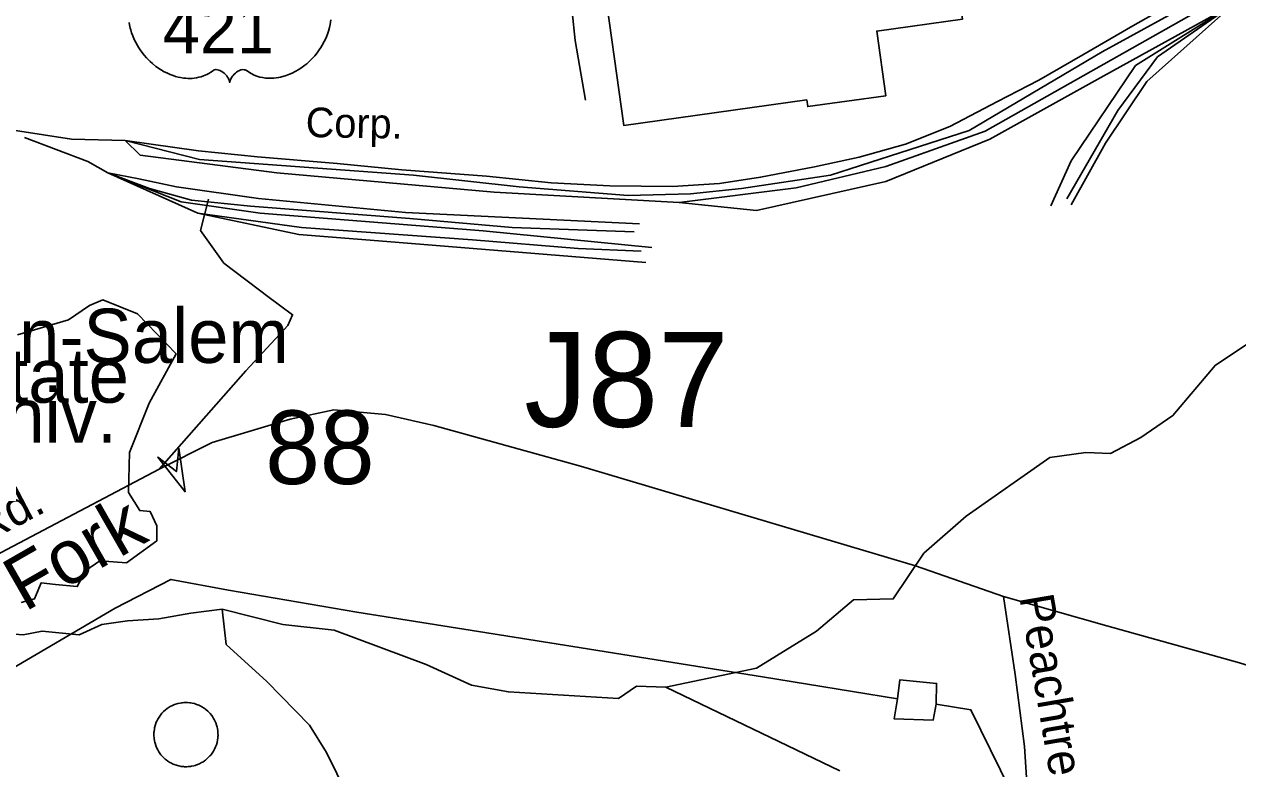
# Model space of a CAD drawing. Extents: x 1547597 to 1699558, y 810033 to 920809.
# Drawn here: x 1639384 to 1642743, y 852695 to 854755 of the extents above; entities that cross this region are included whole.
import ezdxf

# ---------------------------------------------------------------- set-up
doc = ezdxf.new("R2010")
doc.units = 0
for name, color, linetype in [('Exist Cultural Educational Facility College or University Label', 7, 'Continuous'), ('Exist Cultural Warehouse Building Footprint', 7, 'Continuous'), ('Exist Hydrographic Creek Single Shore', 7, 'Continuous'), ('Exist Hydrographic Creek Single Shore Label', 7, 'Continuous'), ('Exist Hydrographic Misc Water Feature', 7, 'Continuous'), ('Exist Railroad Mainline', 7, 'Continuous'), ('Exist Railroad Mainline Label', 7, 'Continuous'), ('Exist Railroad Siding', 7, 'Continuous'), ('Exist Road Non-System Structure Non-Sys Other Number Label', 7, 'Continuous'), ('Exist Road Non-System Type 51', 7, 'Continuous'), ('Exist Road Non-System Type 51 Label', 7, 'Continuous'), ('Exist Road Primary US Shield CELL', 7, 'Continuous'), ('Exist Road Primary US Shield Number Label', 7, 'Continuous'), ('Exist Road Secondary Structure Standard Bridge Attributed CELL', 7, 'Continuous'), ('Exist Road Secondary Structure Standard Bridge Number Label', 7, 'Continuous'), ('Exist Utilities Electrical Transmission Line', 7, 'Continuous')]:
    doc.layers.add(name, color=color, linetype=linetype)

msp = doc.modelspace()

# ---------------------------------------------------------------- linework, layer by layer
at = {"layer": 'Exist Cultural Warehouse Building Footprint'}
msp.add_lwpolyline([(1640983.3, 854903.9), (1641655.5, 854997.6), (1641649.4, 855041.1), (1641937.3, 855081.3), (1641980.8, 854769.2), (1641743.4, 854736.1), (1641768.4, 854557), (1641552.3, 854526.9), (1641549.7, 854545.6), (1641043.1, 854475)], close=True, dxfattribs=at)
at = {"layer": 'Exist Hydrographic Creek Single Shore'}
msp.add_line((1641641, 852689.9), (1641159.6, 852921.1), dxfattribs=at)
for points in [[(1641159.6, 852921.1), (1641411, 852973.6), (1641576.8, 853076), (1641679.1, 853162.7), (1641789.3, 853165.3), (1641873.3, 853291.3), (1641991.3, 853393.7), (1642222.2, 853556.5), (1642321.9, 853569.7), (1642390.1, 853567), (1642474.1, 853611.7), (1642563.3, 853672.1), (1642680, 853811.2), (1642814, 853900.3), (1642916, 854023), (1643164.1, 854572.8), (1643341, 854769.4), (1643744, 854974.6), (1643837, 855104), (1644014, 855218.6), (1644181, 855251.3), (1644406.1, 855250), (1644921, 855101.7)], [(1639375.5, 853154.8), (1639412.2, 853165.3), (1639430.6, 853210), (1639469.9, 853204.7), (1639530.3, 853199.4), (1639553.9, 853244.1), (1639593.2, 853270.3), (1639666.7, 853265.1), (1639750.7, 853325.5), (1639750.7, 853367.5), (1639732.3, 853406.9), (1639703.4, 853409.5), (1639671.9, 853459.4), (1639674.6, 853569.7), (1639729.7, 853706.2), (1639804, 853843.3), (1639696.9, 853953.9), (1639601.1, 853992.4), (1639564.4, 853976.6), (1639506.6, 853937.2), (1639365, 853895.2)], [(1641159.6, 852921.1), (1641078.3, 852923.8), (1641028.4, 852889.6), (1640724.1, 852908), (1640621.7, 852926.4), (1640495.8, 852984.1), (1640241.3, 853078.7), (1640099.6, 853094.4), (1639931.7, 853136.4), (1639845.1, 853125.9), (1639755.9, 853110.2), (1639669.3, 853104.9), (1639598.5, 853094.4), (1639535.5, 853065.5), (1639433.2, 853076), (1639380.7, 853065.5), (1639281, 853073.4)], [(1640492.9, 849466.7), (1640247, 849803.2), (1640159, 850107), (1640246, 850371.2), (1640239, 850496.1), (1640190, 850579.1), (1640151, 850780.1), (1640179.9, 851163.7), (1640047.1, 851432.4), (1639997.3, 851579.4), (1639999.9, 851729.1), (1639950.1, 851815.7), (1639955.3, 851899.8), (1639986.8, 851978.5), (1640049.8, 852112.4), (1640212.4, 852235.8), (1640217.7, 852367.1), (1640225.5, 852472.2), (1640278, 852624.4), (1640220.3, 852740), (1640173.1, 852816.1), (1640055, 852936.9), (1639942.2, 853039.3), (1639931.7, 853136.4)]]:
    msp.add_lwpolyline(points, dxfattribs=at)
at = {"layer": 'Exist Hydrographic Misc Water Feature'}
for points in [[(1639913.8, 852822.8), (1639912.4, 852825.8), (1639909.6, 852831.7), (1639907.9, 852834.6), (1639904.4, 852840.1), (1639902.5, 852842.8), (1639898.4, 852847.9), (1639894, 852852.7), (1639891.6, 852855), (1639886.6, 852859.2), (1639881.3, 852863.1), (1639875.7, 852866.6), (1639872.9, 852868.2), (1639867, 852871.1), (1639863.9, 852872.3), (1639860.9, 852873.5), (1639854.6, 852875.4), (1639848.3, 852876.9), (1639845, 852877.5), (1639841.7, 852877.9), (1639835.2, 852878.5), (1639832, 852878.5), (1639825.4, 852878.4), (1639822.1, 852878.1), (1639818.8, 852877.6), (1639815.6, 852877.1), (1639809.2, 852875.7), (1639806, 852874.9), (1639799.8, 852872.8), (1639793.7, 852870.2), (1639787.9, 852867.2), (1639782.3, 852863.8), (1639779.6, 852861.9), (1639774.4, 852857.9), (1639769.5, 852853.5), (1639765, 852848.8), (1639762.9, 852846.3), (1639760.8, 852843.7), (1639757, 852838.4), (1639753.6, 852832.7), (1639750.7, 852826.9), (1639749.3, 852823.9), (1639747.1, 852817.8), (1639746, 852814.6), (1639744.5, 852808.2), (1639743.9, 852805), (1639743, 852798.5), (1639742.8, 852795.3), (1639742.6, 852792), (1639742.7, 852785.4), (1639742.9, 852782.1), (1639743.2, 852778.9), (1639744.3, 852772.4), (1639744.9, 852769.2), (1639745.7, 852766), (1639747.8, 852759.7), (1639750.2, 852753.7), (1639753.1, 852747.8), (1639756.4, 852742.1), (1639758.2, 852739.4), (1639762.1, 852734.1), (1639766.4, 852729.1), (1639771.1, 852724.5), (1639773.5, 852722.3), (1639776.1, 852720.3), (1639781.3, 852716.4), (1639784.1, 852714.6), (1639787, 852712.9), (1639789.8, 852711.3), (1639795.7, 852708.4), (1639798.7, 852707.1), (1639804.9, 852705), (1639808.1, 852704.1), (1639811.3, 852703.2), (1639817.7, 852702), (1639824.2, 852701.2), (1639827.4, 852701), (1639830.7, 852700.9), (1639834, 852701), (1639837.3, 852701.1), (1639840.6, 852701.5), (1639843.9, 852701.9), (1639847.1, 852702.4), (1639853.5, 852703.8), (1639856.7, 852704.6), (1639862.9, 852706.7), (1639868.9, 852709.3), (1639871.8, 852710.7), (1639874.7, 852712.3), (1639877.6, 852714), (1639883, 852717.6), (1639885.7, 852719.5), (1639888.2, 852721.6), (1639893.2, 852726), (1639897.7, 852730.7), (1639899.8, 852733.2), (1639901.9, 852735.8), (1639905.7, 852741.1), (1639907.4, 852743.9), (1639910.6, 852749.7)], [(1639910.6, 852749.7), (1639913.3, 852755.6), (1639915.6, 852761.8), (1639917.5, 852768.1), (1639918.8, 852774.5), (1639919.7, 852781), (1639919.9, 852784.3), (1639920.1, 852787.6), (1639920, 852794.1), (1639919.4, 852800.6), (1639918.4, 852807.1), (1639917.7, 852810.3), (1639916.9, 852813.5), (1639913.8, 852822.8)]]:
    msp.add_lwpolyline(points, dxfattribs=at)
at = {"layer": 'Exist Railroad Mainline'}
for points in [[(1640429.1, 854351.9), (1640662.9, 854334.7), (1640842.6, 854315.8), (1641004.5, 854307.7), (1641178, 854305.8), (1641308.1, 854314.2), (1641421.9, 854331.4), (1641570.8, 854360.3), (1641695, 854386.7), (1641823.4, 854423.2), (1641946, 854471.5), (1642077.5, 854541.2), (1642192, 854599.7), (1642313.8, 854670.4), (1642452, 854750.2), (1642661.6, 854869.7)], [(1637880.3, 854840.6), (1638189.9, 854717), (1638401, 854631.6), (1638542.9, 854595.3), (1638745.5, 854541.5), (1638881.6, 854508.8), (1639103.7, 854481.4), (1639226.1, 854469.7), (1639359.1, 854461.3), (1639514.5, 854437.3), (1639662.9, 854432.8), (1639865.9, 854404.9), (1640029.7, 854388), (1640249.5, 854369.4), (1640429.1, 854351.9)]]:
    msp.add_lwpolyline(points, dxfattribs=at)
at = {"layer": 'Exist Railroad Siding'}
for points in [[(1639662.9, 854432.8), (1639868.6, 854380.8), (1640460.8, 854336.9), (1640753.2, 854305.2), (1641055.4, 854280.8), (1641227.9, 854285.7), (1641369.3, 854300.3), (1641615.4, 854336.9), (1641999.6, 854461.1), (1642367.6, 854678.2), (1642705.7, 854864.9), (1643017.6, 855047.8), (1643192.6, 855142.5), (1643489.9, 855249.9), (1643711.4, 855300.7), (1643920.9, 855320.2), (1644128.2, 855358.5)], [(1639662.9, 854432.8), (1639705, 854393), (1640082.7, 854344.2), (1640684.6, 854290.6), (1641196.4, 854261.3), (1641519.9, 854302.7), (1641768.5, 854361.2), (1642043.8, 854458.8), (1642778.7, 854874.5), (1643054.1, 855035.5), (1643453, 855220.3), (1643772.2, 855274), (1643920.9, 855320.2)], [(1641196.4, 854261.3), (1641410.3, 854239.3), (1641768.6, 854319.8), (1642056.1, 854436.9), (1642372.1, 854611.8), (1642730.3, 854809.3), (1643054.1, 855035.5)], [(1642730.3, 854809.3), (1642459.7, 854640.4), (1642281.8, 854377), (1642225.7, 854252.6)], [(1642730.3, 854809.3), (1642520.6, 854664.8), (1642411, 854516), (1642269.6, 854272.1)], [(1642730.3, 854809.3), (1642491.4, 854596.5), (1642376.8, 854425.8), (1642281.8, 854255.1)], [(1639384.8, 854441.3), (1639559.3, 854375.6), (1639615.4, 854343.9)], [(1639615.4, 854343.9), (1639700.7, 854326.8), (1639805.5, 854304.9), (1640032.1, 854273.2), (1640439.1, 854234.2), (1641086.7, 854202.5)], [(1639615.4, 854343.9), (1639730, 854300.1), (1639847, 854268.4), (1640010.3, 854251.3), (1640451.4, 854217.2), (1640734.1, 854192.8), (1641072, 854180.8)], [(1639615.4, 854343.9), (1639817.7, 854263.6), (1640037.1, 854231.9), (1640653.6, 854183.1), (1641120.8, 854136.9)], [(1639615.4, 854343.9), (1639864, 854232), (1640151.5, 854193), (1640624.3, 854158.8), (1640916.7, 854134.4), (1641091.7, 854127.2)], [(1639864, 854232), (1640144, 854173.5), (1640387.7, 854154), (1641104.2, 854095.5)]]:
    msp.add_lwpolyline(points, dxfattribs=at)
at = {"layer": 'Exist Road Non-System Type 51'}
for points in [[(1640909.8, 855067.5), (1640893.5, 855021.6), (1640885.2, 854989.7), (1640885, 854959.7), (1640892.2, 854869.7), (1640908.7, 854709.5), (1640937.2, 854545.2)], [(1639893.3, 854271), (1639871.8, 854184.6), (1639936.5, 854093.9), (1640061.7, 853998.8), (1640126.4, 853951.3), (1640113.5, 853921.1), (1639996.9, 853795.8), (1639757.5, 853524.1)], [(1639757.5, 853524.1), (1639904.3, 853597.6), (1640120.1, 853662.4), (1640241, 853688.3), (1640383.4, 853675.3), (1640517.2, 853645.1), (1640923, 853532.8), (1641851.1, 853256.3)], [(1639757.5, 853524.1), (1639199.5, 853230.4)], [(1641851.1, 853256.3), (1642094.5, 853171.9)], [(1642094.5, 853171.9), (1642126.6, 852955.7), (1642152.5, 852757), (1642161.2, 852614.4), (1642139.6, 852489.2), (1642087.8, 852359.6), (1641966.9, 852199.7), (1641856.7, 852107.6)], [(1642094.5, 853171.9), (1642380.6, 853090.7), (1642747.7, 852988.2), (1643093.6, 852881.4), (1643247.3, 852834.4), (1643328.4, 852813.1), (1643392.4, 852808.8), (1643456.5, 852804.5), (1643490.6, 852800.2), (1643537.6, 852800.2), (1643580.3, 852808.8), (1643759.6, 852825.9), (1644045.7, 852860), (1644387.2, 852915.6)]]:
    msp.add_lwpolyline(points, dxfattribs=at)
at = {"layer": 'Exist Road Primary US Shield CELL'}
msp.add_lwpolyline([(1640232.6, 854767.3), (1640230.4, 854753.7), (1640228.6, 854745.5), (1640225.8, 854736), (1640223.1, 854727.8), (1640218.2, 854715.7), (1640213.9, 854706.9), (1640208.3, 854696.6), (1640204.5, 854690.4), (1640200, 854683.7), (1640194.5, 854676), (1640187.9, 854667.9), (1640180.1, 854659.3), (1640173.7, 854652.9), (1640165.5, 854645.5), (1640160.4, 854641.4), (1640153.3, 854636), (1640143.5, 854629.4), (1640133.8, 854623.9), (1640125.6, 854619.6), (1640118.3, 854616.5), (1640108.9, 854612.9), (1640093.2, 854608.6), (1640087.5, 854607.4), (1640080.7, 854606.4), (1640074.4, 854605.8), (1640068.2, 854605.4), (1640060, 854605.4), (1640051.7, 854606), (1640044, 854607.1), (1640035.9, 854608.8), (1640027.4, 854611.4), (1640019.7, 854614.4), (1640011.9, 854618.2), (1639998.8, 854626.5), (1639995, 854628.5), (1639992.8, 854629.1), (1639987.7, 854629.3), (1639983, 854628.3), (1639978.1, 854626.4), (1639975.1, 854624.8), (1639971.2, 854622.2), (1639968.2, 854619.8), (1639964.6, 854616.4), (1639962, 854613.5), (1639960.1, 854611.2), (1639956.4, 854605.4), (1639955.1, 854602.6), (1639953.7, 854599), (1639952.5, 854593.8), (1639950.8, 854600.4), (1639948.9, 854604.8), (1639946.6, 854608.6), (1639944.3, 854611.9), (1639940.6, 854616.2), (1639937.2, 854619.4), (1639933.2, 854622.7), (1639929, 854625.2), (1639925.5, 854627), (1639922.4, 854628.2), (1639918.6, 854629.1), (1639915.4, 854629.4), (1639912.9, 854629.3), (1639909.3, 854628.5), (1639904.5, 854625), (1639900, 854621.9), (1639895, 854618.8), (1639889.1, 854615.7), (1639884.8, 854613.7), (1639879.6, 854611.7), (1639873.6, 854609.7), (1639867.1, 854608), (1639860.4, 854606.6), (1639854.5, 854605.7), (1639848.1, 854605.1), (1639842.4, 854604.9), (1639836.4, 854605), (1639830.9, 854605.5), (1639824.4, 854606), (1639816.4, 854607.2), (1639809.7, 854608.7), (1639802.7, 854610.6), (1639795.5, 854612.9), (1639787.7, 854615.8), (1639778.1, 854620), (1639771.4, 854623.5), (1639760.7, 854629.6), (1639748.3, 854638.2), (1639738.9, 854645.8), (1639732.1, 854652), (1639722, 854662.3), (1639716, 854669), (1639706.7, 854681.1), (1639700.7, 854689.8), (1639696.9, 854696.2), (1639691.2, 854706.5), (1639688.1, 854713), (1639684.1, 854722.4), (1639680.9, 854731), (1639678.3, 854739.1), (1639676.9, 854744.4), (1639674.9, 854753.5), (1639673.7, 854759.9)], dxfattribs=at)
at = {"layer": 'Exist Road Secondary Structure Standard Bridge Attributed CELL'}
msp.add_lwpolyline([(1639811.6, 853582.2), (1639829.1, 853461.5), (1639753.6, 853557.3), (1639805, 853517.6)], close=True, dxfattribs=at)
at = {"layer": 'Exist Utilities Electrical Transmission Line'}
for points in [[(1639320.9, 852955), (1639635, 853139.1), (1639789.9, 853219), (1639949.4, 853188.9), (1640304.3, 853128.3), (1640879, 853037), (1641427.5, 852949.8), (1641800.4, 852889)], [(1641800.4, 852889), (1641807.1, 852940.9), (1641909, 852931.6), (1641908.2, 852873.6)], [(1641908.2, 852873.6), (1641899.7, 852829.8), (1641791.7, 852833.1), (1641800.4, 852889)], [(1644714.3, 845822.4), (1644427.6, 846062.2), (1644408.8, 846320.3), (1644391.7, 846696.7), (1644358.3, 847369.1), (1644324.9, 848039.7), (1644159.3, 848369.9), (1643915.8, 848871.1), (1643571.1, 849583.7), (1643296.9, 850181.4), (1643065.1, 850652.3), (1643002.8, 850789.3), (1642843, 851105.3), (1642687.3, 851429.4), (1642531.6, 851765.4), (1642338.8, 852161.9), (1642140.4, 852580.5), (1642003.9, 852858.5), (1641908.2, 852873.6)]]:
    msp.add_lwpolyline(points, dxfattribs=at)

# ---------------------------------------------------------------- texts
at = {"layer": 'Exist Cultural Educational Facility College or University Label'}
for s, p in [('Winston-Salem', (1638756.2, 853818)), ('State', (1639205.3, 853707.9)), ('Univ.', (1639183.7, 853597.7))]:
    msp.add_text(s, height=150, dxfattribs=at).set_placement(p)
at = {"layer": 'Exist Hydrographic Creek Single Shore Label'}
msp.add_text('Fork', height=150, rotation=29.8579, dxfattribs=at).set_placement((1639385.1, 853127.9))
at = {"layer": 'Exist Railroad Mainline Label'}
msp.add_text('Corp.', height=82.02, rotation=359.0744, dxfattribs=at).set_placement((1640162.3, 854442.8))
at = {"layer": 'Exist Road Non-System Structure Non-Sys Other Number Label'}
msp.add_text('J87', height=262.47, dxfattribs=at).set_placement((1640767.5, 853641.1))
at = {"layer": 'Exist Road Non-System Type 51 Label'}
for s, rotation, p in [('Rd.', 27.6243, (1639272.3, 853316.5)), ('Peachtree', 279.7306, (1642137.6, 853170.6))]:
    msp.add_text(s, height=95, rotation=rotation, dxfattribs=at).set_placement(p)
at = {"layer": 'Exist Road Primary US Shield Number Label'}
msp.add_text('421', height=137.5, dxfattribs=at).set_placement((1639767.6, 854673.9))
at = {"layer": 'Exist Road Secondary Structure Standard Bridge Number Label'}
msp.add_text('88', height=203.41, dxfattribs=at).set_placement((1640050.7, 853482.9))

doc.saveas('drawing.dxf')
